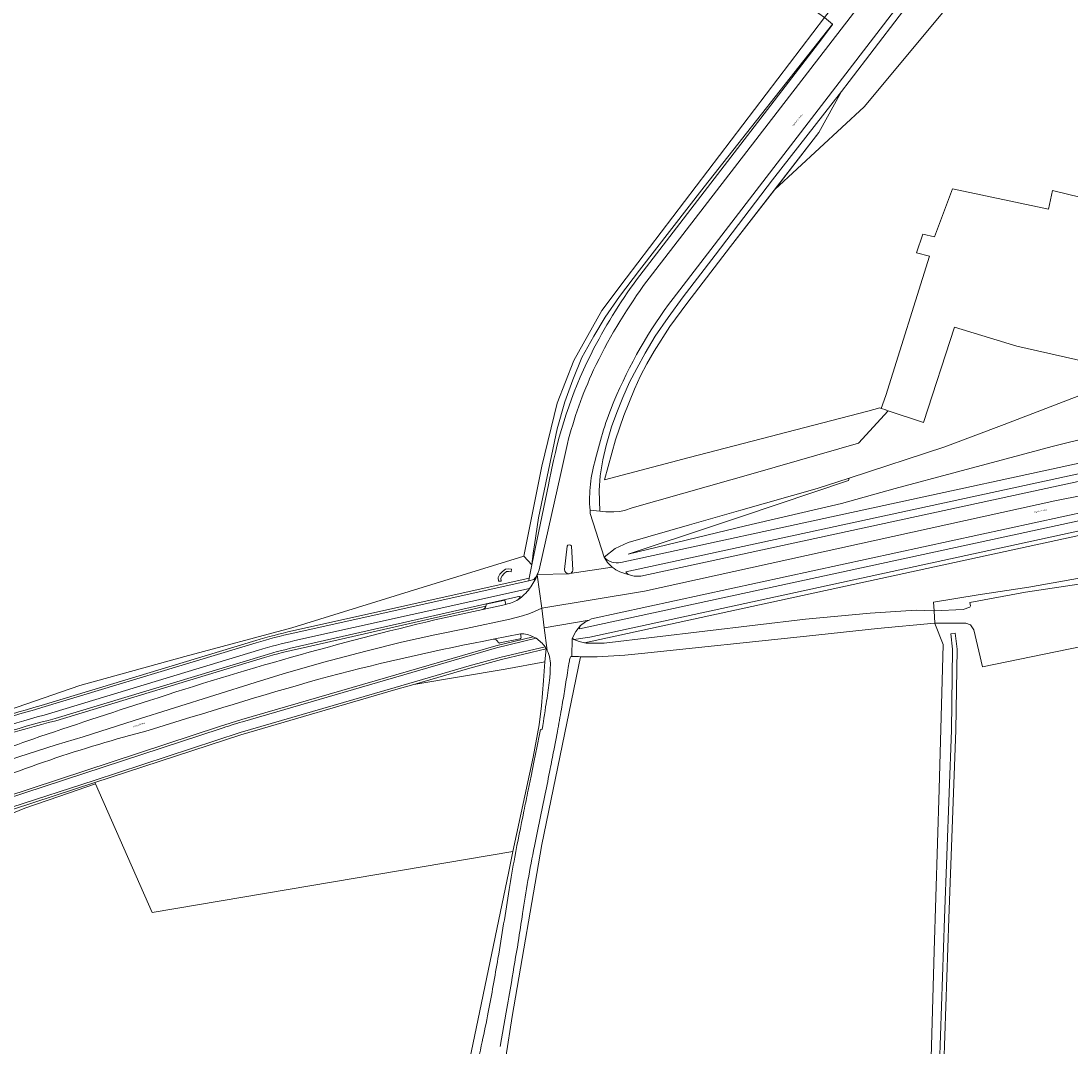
# Model space of a CAD drawing. Header units: metres. Extents: x 197700 to 204338, y 317132 to 325229.
# Tile 473 of 656: x 201650 to 201886, y 319194 to 319424. Entities that reach past the tile are written whole.
import ezdxf
from ezdxf.enums import TextEntityAlignment as Align

# ---------------------------------------------------------------- set-up
doc = ezdxf.new("R2010")
doc.units = ezdxf.units.M
for name, color, linetype, lineweight in [('B-WE-GR-BEPLANTING_CULTUUR_BOSPLANTSOEN-GV', 90, 'Continuous', 18), ('B-WE-GR-BEPLANTING_CULTUUR_HEESTERS-GV', 90, 'Continuous', 18), ('B-WE-GR-BOS_LOOF-GV', 40, 'Continuous', 13), ('B-WE-GR-BOUWLAND-GV', 80, 'Continuous', 13), ('B-WE-GR-GRAS-GV', 60, 'Continuous', 13), ('B-WE-IE-TERREINAFSCHEIDING_KUNSTMATIG_HEKWERK-G', 20, 'IE-TERREINAFSCHEIDING-KUNSTMATIG', 18), ('B-WE-OG-TERREIN_CULTUURSCHEIDING-GV', 7, 'Continuous', 18), ('B-WE-OG-TERREIN_ERF-GV', 7, 'Continuous', 18), ('B-WE-OG-TERREIN_ONBEGROEID-GV', 7, 'Continuous', 18), ('B-WE-OG-TOPOGRAFIE-T18', 10, 'Continuous', 18), ('B-WE-OG-WATER_GREPPEL-GV', 160, 'Continuous', 18), ('B-WE-OG-WEG-GV', 7, 'Continuous', 18), ('B-WE-VH-VERHARDING_ASFALT-GV', 252, 'Continuous', 18), ('B-WE-VH-VERHARDING_BETONSTRAATSTEEN-GV', 252, 'Continuous', 18), ('B-WE-VH-VERHARDING_GESLOTEN-GV', 252, 'Continuous', 18), ('B-WE-VH-VERHARDING_OPEN-GV', 252, 'Continuous', 18), ('B-WE-VH-VERHARDING_TEGEL-GV', 252, 'Continuous', 18)]:
    doc.layers.add(name, color=color, linetype=linetype, lineweight=lineweight)
doc.styles.add('NLCS-ISO-M200-T18', font='NLCS-ISO.ttf', dxfattribs={"height": 0.36})
doc.linetypes.add('IE-TERREINAFSCHEIDING-KUNSTMATIG', pattern='A,4,[82,NLCS.SHX,S=0.75,R=90,X=0,Y=0],4,-2', length=10)

msp = doc.modelspace()

# ---------------------------------------------------------------- linework, layer by layer
at = {"layer": 'B-WE-GR-BEPLANTING_CULTUUR_BOSPLANTSOEN-GV'}
for points in [[(201891.954, 319341.3), (201871.261, 319333.316), (201857.948, 319328.299), (201836.463, 319321.3), (201836.315, 319320.768), (201812.48, 319312.757), (201806.797, 319310.847), (201786.763, 319304.17), (201813.092, 319310.542), (201834.725, 319315.598), (201846.764, 319318.941), (201860.75, 319322.695), (201871.737, 319325.591), (201882.063, 319328.411), (201890.858, 319330.546)], [(201911.55, 319313.478), (201897.717, 319310.476), (201776.911, 319284.257)], [(201778.629, 319284.184), (201781.392, 319284.217), (201826.646, 319289.56), (201841.151, 319290.956), (201851.48, 319291.632), (201855.395, 319291.464), (201855.511, 319291.47), (201862.079, 319291.785), (201863.52, 319292.256), (201863.694, 319292.613), (201863.588, 319293.36), (201876.055, 319295.678), (201900.59, 319299.356), (201926.129, 319303.226)]]:
    msp.add_lwpolyline(points, dxfattribs=at)
msp.add_lwpolyline([(201776.911, 319284.257, 0.0564087), (201778.629, 319284.184)], format="xyb", dxfattribs=at)
at = {"layer": 'B-WE-GR-BEPLANTING_CULTUUR_HEESTERS-GV'}
msp.add_lwpolyline([(201758.184, 319298.102), (201758.165, 319298.828), (201758.407, 319299.349), (201758.91, 319299.871), (201759.412, 319300.262), (201759.859, 319300.299), (201760.436, 319300.243), (201760.494, 319300.84), (201759.863, 319300.901), (201759.184, 319300.845), (201758.507, 319300.318), (201757.905, 319299.693), (201757.562, 319298.953), (201757.584, 319298.086)], close=True, dxfattribs=at)
at = {"layer": 'B-WE-GR-BOS_LOOF-GV'}
msp.add_lwpolyline([(201902.11, 319286.046), (201885.721, 319282.84), (201866.387, 319278.845), (201864.464, 319287.16), (201863.703, 319288.306), (201862.619, 319288.682), (201855.686, 319288.711), (201855.693, 319288.596), (201857.527, 319283.877), (201856.675, 319251.328), (201855.524, 319214.957), (201854.767, 319188.333)], dxfattribs=at)
msp.add_lwpolyline([(201856.518, 319182.76), (201857.828, 319222.337), (201859.395, 319264.612), (201859.681, 319282.803), (201859.297, 319286.308), (201860.291, 319286.416), (201860.681, 319282.849), (201860.395, 319264.586), (201858.828, 319222.301), (201857.518, 319182.726)], close=True, dxfattribs=at)
at = {"layer": 'B-WE-GR-BOUWLAND-GV'}
for points in [[(201647.249, 319269.038), (201663.5, 319274.632), (201687.082, 319281.207), (201711.187, 319287.655), (201737.503, 319295.832), (201763.328, 319303.739), (201767.354, 319323.968), (201770.826, 319338.17), (201774.507, 319347.742), (201780.819, 319358.998), (201786.289, 319366.256), (201830.847, 319424.814), (201829.608, 319425.773), (201821.248, 319432.248), (201766.114, 319474.274), (201766.063, 319474.313), (201743.833, 319490.85), (201715.469, 319511.531), (201712.444, 319513.736), (201711.286, 319514.58), (201659.45, 319450.229), (201644.633, 319435.016)], [(201854.222, 319178.845), (201854.767, 319188.333), (201855.524, 319214.957), (201856.675, 319251.328), (201857.527, 319283.877), (201855.693, 319288.596), (201855.686, 319288.711), (201855.596, 319288.711), (201842.79, 319287.501), (201826.814, 319285.792), (201789.761, 319281.851), (201786.012, 319281.508)], [(201776.056, 319281.14), (201767.383, 319238.922), (201760.688, 319200.259), (201757.859, 319181.964)], [(201626.138, 318965.291), (201672.871, 318981.472), (201667.372, 319029.062), (201665.229, 319047.607), (201658.795, 319103.286), (201737.536, 319117.045), (201740.181, 319133.131), (201751.082, 319190.387), (201759.904, 319232.858), (201760.85, 319237.309), (201679.784, 319223.64), (201667.044, 319252.545), (201658.757, 319249.713), (201651.135, 319247.107), (201638.165, 319241.794)]]:
    msp.add_lwpolyline(points, dxfattribs=at)
msp.add_lwpolyline([(201786.012, 319281.508, -0.0301434), (201776.056, 319281.14)], format="xyb", dxfattribs=at)
at = {"layer": 'B-WE-GR-GRAS-GV'}
for points in [[(201886.668, 319487.219), (201884.37, 319482.472), (201880.465, 319474.984), (201875.232, 319465.797), (201871.39, 319458.946), (201865.979, 319451.048), (201859.012, 319440.727), (201853.427, 319432.702), (201847.696, 319425.128), (201836.409, 319410.424), (201834.687, 319408.217), (201829.586, 319399.025), (201819.687, 319386.203), (201839.827, 319404.786), (201876.648, 319449.071), (201894.959, 319483.348), (201895.402, 319484.319), (201899.497, 319493.379)], [(201876.648, 319449.071), (201839.827, 319404.786), (201819.687, 319386.203), (201809.788, 319373.381), (201799.912, 319360.538), (201796.152, 319355.384), (201792.613, 319349.862), (201790.985, 319346.953), (201789.495, 319344.324), (201788.194, 319341.32), (201785.745, 319335.396), (201783.905, 319329.864), (201781.399, 319320.917), (201800.482, 319325.926), (201840.651, 319336.368), (201843.299, 319337.056), (201843.613, 319336.97), (201844.653, 319339.894), (201854.511, 319371.192), (201851.574, 319371.926), (201852.969, 319376.112), (201855.613, 319375.524), (201859.652, 319386.319), (201881.24, 319381.766), (201882.132, 319385.981), (201898.117, 319382.082)]]:
    msp.add_lwpolyline(points, dxfattribs=at)
at = {"layer": 'B-WE-IE-TERREINAFSCHEIDING_KUNSTMATIG_HEKWERK-G'}
for points in [[(201829.586, 319399.025), (201809.788, 319373.381), (201799.912, 319360.538), (201796.152, 319355.384), (201792.613, 319349.862), (201790.985, 319346.953), (201789.495, 319344.324), (201788.194, 319341.32), (201785.745, 319335.396), (201783.905, 319329.864), (201781.399, 319320.917), (201800.482, 319325.926), (201840.651, 319336.368), (201843.299, 319337.056), (201843.613, 319336.97)], [(201843.613, 319336.97), (201844.72, 319336.665)], [(201628.488, 319265.205), (201630.498, 319264.381), (201632.048, 319264.301), (201633.159, 319264.443), (201637.467, 319265.757), (201647.249, 319269.038), (201663.5, 319274.632), (201687.082, 319281.207), (201711.187, 319287.655), (201737.503, 319295.832), (201763.328, 319303.739)], [(201855.511, 319291.47), (201855.387, 319293.43), (201865.451, 319295.087), (201876.805, 319296.741), (201896.124, 319300.203), (201926.059, 319305.232), (201926.129, 319303.226)], [(201855.686, 319288.711), (201855.511, 319291.47)], [(201854.222, 319178.845), (201854.767, 319188.333), (201855.524, 319214.957), (201856.675, 319251.328), (201857.527, 319283.877), (201855.693, 319288.596), (201855.686, 319288.711)]]:
    msp.add_lwpolyline(points, dxfattribs=at)
at = {"layer": 'B-WE-OG-TERREIN_CULTUURSCHEIDING-GV'}
for points in [[(201832.678, 319423.314), (201830.847, 319424.814), (201786.289, 319366.256), (201780.819, 319358.998), (201774.507, 319347.742), (201770.826, 319338.17), (201767.354, 319323.968), (201763.328, 319303.739), (201765.126, 319301.766), (201765.384, 319304.407), (201765.666, 319306.277), (201766.579, 319312.343), (201770.79, 319332.377), (201772.525, 319338.451), (201774.283, 319343.366), (201776.314, 319348.386), (201778.998, 319353.205), (201781.61, 319357.479), (201784.777, 319362.121), (201789.295, 319368.072), (201803.826, 319386.79)], [(201758.184, 319298.102), (201757.584, 319298.086), (201757.562, 319298.953), (201757.905, 319299.693), (201758.507, 319300.318), (201759.184, 319300.845), (201759.863, 319300.901), (201760.494, 319300.84), (201760.436, 319300.243), (201759.859, 319300.299), (201759.412, 319300.262), (201758.91, 319299.871), (201758.407, 319299.349), (201758.165, 319298.828)], [(201759.108, 319278.355), (201768.029, 319279.954), (201768.345, 319282.921), (201758.293, 319280.514), (201751.161, 319278.587), (201738.57, 319274.919)]]:
    msp.add_lwpolyline(points, close=True, dxfattribs=at)
for points in [[(201789.352, 319366.84), (201830.278, 319420.041), (201832.714, 319423.285), (201832.678, 319423.314), (201803.826, 319386.79), (201789.295, 319368.072), (201784.777, 319362.121), (201781.61, 319357.479), (201778.998, 319353.205), (201776.314, 319348.386), (201774.283, 319343.366), (201772.525, 319338.451), (201770.79, 319332.377), (201766.579, 319312.343), (201765.666, 319306.277)], [(201932.085, 319334.769), (201932.371, 319338.59), (201925.449, 319337.281), (201913.608, 319335.27), (201901.017, 319332.751), (201890.858, 319330.546), (201882.063, 319328.411), (201871.737, 319325.591), (201860.75, 319322.695), (201846.764, 319318.941), (201834.725, 319315.598), (201813.092, 319310.542), (201786.763, 319304.17), (201806.797, 319310.847), (201812.48, 319312.757), (201836.315, 319320.768), (201836.463, 319321.3), (201829.251, 319318.951), (201812.114, 319314.079), (201800.518, 319310.783), (201786.725, 319306.832), (201783.825, 319305.463), (201781.352, 319303.547)], [(201785.116, 319302.29), (201894.354, 319325.969)], [(201765.666, 319306.277), (201765.384, 319304.407), (201765.126, 319301.766), (201768.93, 319320.142), (201768.942, 319320.197), (201769.622, 319323.527)], [(201776.911, 319284.257), (201897.717, 319310.476), (201911.55, 319313.478)], [(201911.355, 319314.459), (201897.505, 319311.453), (201778.118, 319285.542)], [(201711.31, 319286.948), (201764.505, 319298.769), (201765.126, 319301.766), (201763.328, 319303.739), (201737.503, 319295.832), (201711.187, 319287.655), (201687.082, 319281.207), (201663.5, 319274.632), (201647.249, 319269.038), (201637.467, 319265.757), (201633.159, 319264.443), (201632.048, 319264.301), (201630.498, 319264.381), (201628.488, 319265.205)], [(201711.418, 319286.46), (201764.394, 319298.232), (201764.505, 319298.769), (201711.31, 319286.948)], [(201762.439, 319294.743), (201712.882, 319283.483)], [(201754.824, 319292.932), (201759.005, 319293.881), (201759.231, 319292.901), (201759.24, 319292.903)], [(201712.993, 319282.995), (201754.796, 319292.494)], [(201765.401, 319285.63), (201757.011, 319283.595), (201699.895, 319266.996), (201694.916, 319265.434), (201646.643, 319249.593)], [(201654.814, 319270.17), (201703.023, 319284.771)], [(201703.023, 319284.771), (201654.814, 319270.17)], [(201654.946, 319269.688), (201703.155, 319284.289)], [(201700.035, 319266.516), (201757.14, 319283.112), (201766.051, 319285.273)], [(201778.118, 319285.542), (201774.555, 319285.023)], [(201768.059, 319283.367), (201758.17, 319280.999), (201751.026, 319279.068), (201734.37, 319274.216), (201699.561, 319264.077), (201666.698, 319253.329), (201648.194, 319247.277)], [(201648.349, 319246.802), (201666.901, 319252.869), (201699.709, 319263.599), (201734.51, 319273.736), (201738.57, 319274.919), (201751.161, 319278.587), (201758.293, 319280.514), (201768.345, 319282.921)], [(201704.922, 319281.441), (201657.986, 319267.231)], [(201658.105, 319266.745), (201705.041, 319280.955)], [(201743.679, 319061.324), (201745.029, 319061.676), (201745.6, 319061.825), (201746.732, 319099.074), (201745.883, 319113.219), (201745.411, 319118.217), (201745.223, 319127.93), (201747.392, 319141.886), (201751.73, 319158.012), (201755.596, 319170.837), (201757.859, 319181.964), (201760.688, 319200.259), (201767.383, 319238.922), (201776.056, 319281.14)], [(201773.478, 319279.924), (201773.286, 319278.719), (201773.093, 319277.515)], [(201774.117, 319281.208), (201773.855, 319281.221)], [(201646.799, 319249.118), (201695.072, 319264.959)], [(201770.848, 319264.293), (201770.029, 319260.059)], [(201638.165, 319241.794), (201651.135, 319247.107), (201658.757, 319249.713), (201667.044, 319252.545), (201666.901, 319252.869), (201648.349, 319246.802)], [(201759.346, 319201.204), (201757.985, 319193.531)]]:
    msp.add_lwpolyline(points, dxfattribs=at)
for points in [[(201779.058, 319350.497, -0.0399361), (201789.352, 319366.84)], [(201769.622, 319323.527, -0.0699742), (201779.058, 319350.497)], [(201781.352, 319303.547, 0.2660772), (201785.116, 319302.29)], [(201759.24, 319292.903, 0.0692454), (201762.048, 319293.973)], [(201762.048, 319293.973, 0.2040136), (201762.439, 319294.743)], [(201754.796, 319292.494, 0.1057721), (201754.824, 319292.932)], [(201703.023, 319284.771, -0.016669), (201711.31, 319286.948)], [(201711.31, 319286.948, 0.016669), (201703.023, 319284.771)], [(201703.155, 319284.289, -0.0166098), (201711.418, 319286.46)], [(201766.051, 319285.273, 0.0274193), (201765.401, 319285.63)], [(201774.555, 319285.023, 0.0806733), (201776.911, 319284.257)], [(201712.882, 319283.483, 0.0201899), (201704.922, 319281.441)], [(201705.041, 319280.955, -0.0202707), (201712.993, 319282.995)], [(201768.345, 319282.921, 0.0199638), (201768.059, 319283.367)], [(201773.739, 319280.91, 0.0133248), (201773.478, 319279.924)], [(201773.855, 319281.221, 0.0123438), (201773.739, 319280.91)], [(201776.056, 319281.14, -0.0061992), (201774.117, 319281.208)], [(201773.093, 319277.515, -0.0021794), (201772.43, 319273.345)], [(201772.43, 319273.345, -0.0027483), (201771.759, 319269.333)], [(201628.667, 319261.161, -0.0323839), (201654.814, 319270.17)], [(201654.814, 319270.17, 0.0323839), (201628.667, 319261.161)], [(201628.988, 319260.753, -0.0322217), (201654.946, 319269.688)], [(201771.759, 319269.333, -0.0034052), (201770.848, 319264.293)], [(201657.986, 319267.231, 0.0370665), (201632.328, 319258.872)], [(201632.682, 319258.477, -0.036824), (201658.105, 319266.745)], [(201695.072, 319264.959, -0.0034062), (201700.035, 319266.516)], [(201770.029, 319260.059, -0.0012018), (201769.22, 319255.894)], [(201769.22, 319255.894, -0.0018157), (201768.092, 319250.281)], [(201768.092, 319250.281, 0.0011918), (201766.885, 319244.484)], [(201766.885, 319244.484, 0.003241), (201765.68, 319238.553)], [(201765.68, 319238.553, 0.0064651), (201764.23, 319230.83)], [(201764.23, 319230.83, 0.0013301), (201763.026, 319223.385)], [(201763.026, 319223.385, -0.0021871), (201762.028, 319216.997)], [(201762.028, 319216.997, -0.0011958), (201760.503, 319207.914)], [(201760.503, 319207.914, -0.001063), (201759.346, 319201.204)]]:
    msp.add_lwpolyline(points, format="xyb", dxfattribs=at)
at = {"layer": 'B-WE-OG-TERREIN_ERF-GV'}
msp.add_lwpolyline([(201844.72, 319336.665), (201843.613, 319336.97), (201843.299, 319337.056), (201840.651, 319336.368), (201800.482, 319325.926), (201781.399, 319320.917), (201783.905, 319329.864), (201785.745, 319335.396), (201788.194, 319341.32), (201789.495, 319344.324), (201790.985, 319346.953), (201792.613, 319349.862), (201796.152, 319355.384), (201799.912, 319360.538), (201809.788, 319373.381), (201819.687, 319386.203), (201829.586, 319399.025), (201834.687, 319408.217), (201819.199, 319388.369), (201806.339, 319371.394), (201799.14, 319362.066), (201795.709, 319357.398), (201792.85, 319353.242), (201790.573, 319349.414), (201788.673, 319345.938), (201787.081, 319342.89), (201785.525, 319339.439), (201784.167, 319336.035), (201783.032, 319332.843), (201781.806, 319328.652), (201781.032, 319325.418), (201780.459, 319321.778), (201780.27, 319318.476), (201780.4, 319313.852), (201781.763, 319313.722), (201783.534, 319313.697), (201784.84, 319313.796), (201785.913, 319314.025), (201787.686, 319314.593), (201815.346, 319322.505), (201838.547, 319329.154), (201845.184, 319336.398), (201844.686, 319336.56)], close=True, dxfattribs=at)
at = {"layer": 'B-WE-OG-TERREIN_ONBEGROEID-GV'}
msp.add_lwpolyline([(201760.85, 319237.309), (201765.364, 319258.537), (201766.721, 319265.82), (201767.29, 319270.074), (201767.733, 319275.825), (201768.029, 319279.954), (201759.108, 319278.355), (201738.57, 319274.919), (201734.51, 319273.736), (201699.709, 319263.599), (201666.901, 319252.869), (201667.044, 319252.545), (201679.784, 319223.64)], close=True, dxfattribs=at)
at = {"layer": 'B-WE-OG-WATER_GREPPEL-GV'}
msp.add_lwpolyline([(201856.518, 319182.76), (201857.518, 319182.726), (201858.828, 319222.301), (201860.395, 319264.586), (201860.681, 319282.849), (201860.291, 319286.416), (201859.297, 319286.308), (201859.681, 319282.803), (201859.395, 319264.612), (201857.828, 319222.337)], close=True, dxfattribs=at)
at = {"layer": 'B-WE-OG-WEG-GV'}
for points in [[(201915.319, 319319.329), (201896.674, 319315.283), (201778.502, 319289.638), (201777.958, 319289.374), (201777.189, 319289.002), (201776.025, 319288.126), (201775.843, 319287.779), (201775.835, 319287.389), (201897.031, 319313.635), (201910.905, 319316.639)], [(201754.796, 319292.494), (201712.993, 319282.995)], [(201743.312, 319289.413), (201754.088, 319291.774)], [(201646.643, 319249.593), (201694.916, 319265.434), (201699.895, 319266.996), (201757.011, 319283.595), (201765.401, 319285.63)], [(201756.394, 319285.074), (201754.288, 319284.653)], [(201762.447, 319285.164), (201757.933, 319284.253)], [(201762.568, 319286.309), (201762.524, 319286.3), (201762.69, 319285.466)], [(201768.345, 319282.921), (201768.029, 319279.954), (201767.733, 319275.825), (201767.29, 319270.074), (201766.721, 319265.82), (201765.364, 319258.537), (201760.85, 319237.309), (201759.904, 319232.858), (201751.082, 319190.387), (201740.181, 319133.131), (201737.536, 319117.045), (201737.621, 319115.868), (201739.025, 319116.048), (201739.012, 319116.419), (201738.917, 319116.431)], [(201705.041, 319280.955), (201658.105, 319266.745)], [(201769.225, 319278.533), (201769.232, 319278.562), (201769.254, 319278.691)], [(201768.92, 319274.745), (201769.131, 319276.419)], [(201767.684, 319266.59), (201767.8, 319267.334), (201767.919, 319268.079), (201768.06, 319268.975), (201768.2, 319269.872)], [(201766.606, 319262.564), (201766.811, 319263.663), (201767.012, 319264.762), (201767.373, 319264.704)], [(201764.27, 319251.101), (201764.92, 319254.279), (201765.572, 319257.456), (201765.94, 319259.232), (201766.31, 319261.009)]]:
    msp.add_lwpolyline(points, dxfattribs=at)
for points in [[(201754.088, 319291.774, 0.2563207), (201754.796, 319292.494)], [(201679.152, 319271.28, -0.0208184), (201743.312, 319289.413)], [(201754.288, 319284.653, 0.0160715), (201717.198, 319276.091)], [(201757.523, 319284.381, 0.3319807), (201756.394, 319285.074)], [(201757.933, 319284.253, -0.4491669), (201757.523, 319284.381)], [(201762.69, 319285.466, -0.3106296), (201762.447, 319285.164)], [(201765.401, 319285.63, 0.106984), (201762.568, 319286.309)], [(201712.993, 319282.995, 0.0202707), (201705.041, 319280.955)], [(201768.546, 319282.554, 0.015821), (201768.345, 319282.921)], [(201769.254, 319278.691, 0.1458002), (201768.546, 319282.554)], [(201769.131, 319276.419, 0.0136581), (201769.225, 319277.882)], [(201769.225, 319277.882, 0.0092171), (201769.225, 319278.533)], [(201717.198, 319276.091, 0.006054), (201678.874, 319264.535)], [(201768.622, 319272.43, 0.0086626), (201768.92, 319274.745)], [(201768.2, 319269.872, -0.0022834), (201768.622, 319272.43)], [(201652.902, 319262.619, -0.0049766), (201679.152, 319271.28)], [(201658.105, 319266.745, 0.036824), (201632.682, 319258.477)], [(201767.373, 319264.704, 0.02425), (201767.684, 319266.59)], [(201678.874, 319264.535, 0.0370751), (201635.15, 319249.652)], [(201635.249, 319256.046, -0.0076356), (201652.902, 319262.619)], [(201766.31, 319261.009, 0.0026005), (201766.606, 319262.564)], [(201763.312, 319246.418, -0.0008618), (201764.27, 319251.101)], [(201761.271, 319236.086, -0.0053442), (201763.312, 319246.418)], [(201759.969, 319228.804, -0.0027566), (201761.271, 319236.086)], [(201757.48, 319213.306, 0.0054881), (201759.969, 319228.804)], [(201755.293, 319201.194, 0.0071872), (201757.48, 319213.306)], [(201753.941, 319194.556, 0.0063109), (201755.293, 319201.194)], [(201752.221, 319187.153, 0.005454), (201753.941, 319194.556)]]:
    msp.add_lwpolyline(points, format="xyb", dxfattribs=at)
at = {"layer": 'B-WE-VH-VERHARDING_ASFALT-GV'}
for points in [[(201853.676, 319435.891), (201850.403, 319438.248), (201847.992, 319439.986), (201845.677, 319436.859), (201841.468, 319431.172), (201790.23, 319364.574)], [(201796.842, 319361.695), (201848.118, 319428.336)], [(201773.095, 319329.063), (201771.586, 319322.33), (201766.726, 319300.649)], [(201773.342, 319299.795), (201766.345, 319299.602), (201766.334, 319299.574), (201767.313, 319292.044), (201790.4, 319295.847), (201882.645, 319316.153), (201895.91, 319318.8), (201895.189, 319322.124), (201789.594, 319299.219), (201788.137, 319299.274), (201786.724, 319299.628)], [(201773.675, 319299.844), (201783.192, 319301.255), (201782.123, 319302.282), (201781.352, 319303.547), (201778.244, 319313.355), (201778.209, 319313.709), (201778.179, 319314.065)], [(201772.471, 319300.764), (201773.052, 319305.97)], [(201773.992, 319306.062), (201774.335, 319300.565)], [(201783.192, 319301.255), (201773.675, 319299.844)], [(201628.557, 319253.391), (201628.551, 319253.389), (201628.223, 319253.246), (201629.61, 319250.573), (201635.881, 319253.266), (201641.707, 319255.66), (201647.694, 319257.926), (201658.145, 319261.303), (201664.272, 319263.152), (201675.682, 319266.8), (201702.926, 319275.334), (201709.222, 319277.304), (201718.36, 319279.922), (201727.822, 319282.399), (201735.817, 319284.443), (201743.299, 319286.041), (201750.335, 319287.447), (201760.152, 319289.563), (201762.999, 319290.353), (201764.423, 319290.764), (201765.688, 319291.301), (201767.313, 319292.044), (201766.334, 319299.574)], [(201766.345, 319299.602), (201773.342, 319299.795)], [(201766.592, 319300.263), (201766.504, 319300.037)], [(201855.686, 319288.711), (201862.619, 319288.682), (201863.703, 319288.306), (201864.464, 319287.16), (201866.387, 319278.845), (201885.721, 319282.84), (201902.11, 319286.046), (201900.59, 319299.356), (201876.055, 319295.678), (201863.588, 319293.36), (201863.694, 319292.613), (201863.52, 319292.256), (201862.079, 319291.785), (201855.511, 319291.47), (201855.395, 319291.464), (201851.48, 319291.632), (201841.151, 319290.956), (201826.646, 319289.56), (201781.392, 319284.217), (201778.629, 319284.184)], [(201767.889, 319287.611), (201767.313, 319292.044), (201765.688, 319291.301), (201764.423, 319290.764), (201762.999, 319290.353), (201760.152, 319289.563), (201750.335, 319287.447), (201743.299, 319286.041), (201735.817, 319284.443), (201727.822, 319282.399), (201718.36, 319279.922), (201709.222, 319277.304), (201702.926, 319275.334), (201675.682, 319266.8), (201664.272, 319263.152), (201658.145, 319261.303), (201647.694, 319257.926), (201641.707, 319255.66), (201635.881, 319253.266), (201629.61, 319250.573), (201629.666, 319250.465), (201631.02, 319247.859)], [(201759.24, 319292.903), (201759.231, 319292.901), (201754.088, 319291.774), (201743.312, 319289.413)], [(201773.855, 319281.221), (201774.117, 319281.208), (201774.169, 319285.236), (201774.956, 319286.77), (201776.025, 319288.126), (201777.189, 319289.002), (201777.958, 319289.374), (201767.889, 319287.611), (201768.546, 319282.554)], [(201768.546, 319282.554), (201767.889, 319287.611)], [(201786.012, 319281.508), (201789.761, 319281.851), (201826.814, 319285.792), (201842.79, 319287.501), (201855.596, 319288.711), (201855.686, 319288.711)], [(201754.288, 319284.653), (201756.394, 319285.074), (201762.524, 319286.3), (201762.568, 319286.309)], [(201774.169, 319285.236), (201774.117, 319281.208)], [(201773.093, 319277.515), (201773.286, 319278.719), (201773.478, 319279.924)], [(201769.254, 319278.691), (201769.232, 319278.562), (201769.225, 319278.533)], [(201769.131, 319276.419), (201768.92, 319274.745)], [(201768.2, 319269.872), (201768.06, 319268.975), (201767.919, 319268.079), (201767.8, 319267.334), (201767.684, 319266.59)], [(201767.373, 319264.704), (201767.012, 319264.762), (201766.811, 319263.663), (201766.606, 319262.564)], [(201770.029, 319260.059), (201770.848, 319264.293)], [(201766.31, 319261.009), (201765.94, 319259.232), (201765.572, 319257.456), (201764.92, 319254.279), (201764.27, 319251.101)], [(201757.985, 319193.531), (201759.346, 319201.204)]]:
    msp.add_lwpolyline(points, dxfattribs=at)
for points in [[(201790.23, 319364.574, 0.0461057), (201778.988, 319345.604)], [(201783.543, 319338.529, -0.062245), (201796.842, 319361.695)], [(201778.988, 319345.604, 0.0462957), (201773.095, 319329.063)], [(201779.43, 319325.634, -0.0383671), (201783.543, 319338.529)], [(201778.179, 319314.065, -0.093953), (201779.43, 319325.634)], [(201773.052, 319305.97, -0.6087207), (201773.992, 319306.062)], [(201773.342, 319299.795, -0.4130876), (201772.471, 319300.764)], [(201786.724, 319299.628, -0.1074569), (201783.192, 319301.255)], [(201766.334, 319299.574, -0.0697983), (201764.597, 319296.484)], [(201766.504, 319300.037, -0.0083076), (201766.345, 319299.602)], [(201766.726, 319300.649, 0.0293505), (201766.592, 319300.263)], [(201773.675, 319299.844, -0.081526), (201773.342, 319299.795)], [(201774.335, 319300.565, -0.2613747), (201773.675, 319299.844)], [(201764.597, 319296.484, -0.0707412), (201762.048, 319293.973)], [(201762.048, 319293.973, -0.0692454), (201759.24, 319292.903)], [(201743.312, 319289.413, 0.0208184), (201679.152, 319271.28)], [(201717.198, 319276.091, -0.0160715), (201754.288, 319284.653)], [(201762.568, 319286.309, -0.106984), (201765.401, 319285.63)], [(201765.401, 319285.63, -0.0274193), (201766.051, 319285.273)], [(201766.051, 319285.273, -0.1016573), (201768.059, 319283.367)], [(201774.555, 319285.023, -0.0139025), (201774.169, 319285.236)], [(201776.911, 319284.257, -0.0806733), (201774.555, 319285.023)], [(201778.629, 319284.184, -0.0564087), (201776.911, 319284.257)], [(201768.059, 319283.367, -0.0199638), (201768.345, 319282.921)], [(201768.345, 319282.921, -0.015821), (201768.546, 319282.554)], [(201768.546, 319282.554, -0.1458002), (201769.254, 319278.691)], [(201773.478, 319279.924, -0.0133248), (201773.739, 319280.91)], [(201773.739, 319280.91, -0.0123438), (201773.855, 319281.221)], [(201774.117, 319281.208, 0.0061992), (201776.056, 319281.14)], [(201776.056, 319281.14, 0.0301434), (201786.012, 319281.508)], [(201769.225, 319277.882, -0.0136581), (201769.131, 319276.419)], [(201769.225, 319278.533, -0.0092171), (201769.225, 319277.882)], [(201772.43, 319273.345, 0.0021794), (201773.093, 319277.515)], [(201678.874, 319264.535, -0.006054), (201717.198, 319276.091)], [(201768.92, 319274.745, -0.0086626), (201768.622, 319272.43)], [(201768.622, 319272.43, 0.0022834), (201768.2, 319269.872)], [(201771.759, 319269.333, 0.0027483), (201772.43, 319273.345)], [(201679.152, 319271.28, 0.0049766), (201652.902, 319262.619)], [(201770.848, 319264.293, 0.0034052), (201771.759, 319269.333)], [(201767.684, 319266.59, -0.02425), (201767.373, 319264.704)], [(201635.15, 319249.652, -0.0370751), (201678.874, 319264.535)], [(201652.902, 319262.619, 0.0076356), (201635.249, 319256.046)], [(201766.606, 319262.564, -0.0026005), (201766.31, 319261.009)], [(201769.22, 319255.894, 0.0012018), (201770.029, 319260.059)], [(201768.092, 319250.281, 0.0018157), (201769.22, 319255.894)], [(201764.27, 319251.101, 0.0008618), (201763.312, 319246.418)], [(201766.885, 319244.484, -0.0011918), (201768.092, 319250.281)], [(201763.312, 319246.418, 0.0053442), (201761.271, 319236.086)], [(201765.68, 319238.553, -0.003241), (201766.885, 319244.484)], [(201764.23, 319230.83, -0.0064651), (201765.68, 319238.553)], [(201761.271, 319236.086, 0.0027566), (201759.969, 319228.804)], [(201763.026, 319223.385, -0.0013301), (201764.23, 319230.83)], [(201759.969, 319228.804, -0.0054881), (201757.48, 319213.306)], [(201762.028, 319216.997, 0.0021871), (201763.026, 319223.385)], [(201760.503, 319207.914, 0.0011958), (201762.028, 319216.997)], [(201757.48, 319213.306, -0.0071872), (201755.293, 319201.194)], [(201759.346, 319201.204, 0.001063), (201760.503, 319207.914)], [(201755.293, 319201.194, -0.0063109), (201753.941, 319194.556)], [(201753.941, 319194.556, -0.005454), (201752.221, 319187.153)]]:
    msp.add_lwpolyline(points, format="xyb", dxfattribs=at)
msp.add_lwpolyline([(201767.313, 319292.044), (201767.889, 319287.611), (201777.958, 319289.374), (201778.502, 319289.638), (201896.674, 319315.283), (201895.91, 319318.8), (201882.645, 319316.153), (201790.4, 319295.847)], close=True, dxfattribs=at)
at = {"layer": 'B-WE-VH-VERHARDING_BETONSTRAATSTEEN-GV'}
for points in [[(201773.052, 319305.97), (201772.471, 319300.764)], [(201774.335, 319300.565), (201773.992, 319306.062)], [(201754.088, 319291.774), (201759.231, 319292.901), (201759.005, 319293.881), (201754.824, 319292.932)], [(201762.524, 319286.3), (201756.394, 319285.074)], [(201757.933, 319284.253), (201762.447, 319285.164)], [(201762.69, 319285.466), (201762.524, 319286.3)]]:
    msp.add_lwpolyline(points, dxfattribs=at)
for points in [[(201773.992, 319306.062, 0.6087207), (201773.052, 319305.97)], [(201772.471, 319300.764, 0.4130876), (201773.342, 319299.795)], [(201773.342, 319299.795, 0.081526), (201773.675, 319299.844)], [(201773.675, 319299.844, 0.2613747), (201774.335, 319300.565)], [(201754.796, 319292.494, -0.2563207), (201754.088, 319291.774)], [(201754.824, 319292.932, -0.1057721), (201754.796, 319292.494)], [(201756.394, 319285.074, -0.3319807), (201757.523, 319284.381)], [(201757.523, 319284.381, 0.4491669), (201757.933, 319284.253)], [(201762.447, 319285.164, 0.3106296), (201762.69, 319285.466)]]:
    msp.add_lwpolyline(points, format="xyb", dxfattribs=at)
at = {"layer": 'B-WE-VH-VERHARDING_GESLOTEN-GV'}
msp.add_lwpolyline([(201889.696, 319347.433), (201874.107, 319350.993), (201860.074, 319355.225), (201853.101, 319333.819), (201845.184, 319336.398), (201838.547, 319329.154), (201815.346, 319322.505), (201787.686, 319314.593), (201785.913, 319314.025), (201784.84, 319313.796), (201783.534, 319313.697), (201781.763, 319313.722), (201780.4, 319313.852), (201778.179, 319314.065), (201778.209, 319313.709), (201778.244, 319313.355), (201781.352, 319303.547), (201783.825, 319305.463), (201786.725, 319306.832), (201800.518, 319310.783), (201812.114, 319314.079), (201829.251, 319318.951), (201836.463, 319321.3), (201857.948, 319328.299), (201871.261, 319333.316), (201891.954, 319341.3)], dxfattribs=at)
at = {"layer": 'B-WE-VH-VERHARDING_OPEN-GV'}
for points in [[(201848.118, 319428.336), (201796.842, 319361.695)], [(201778.179, 319314.065), (201780.4, 319313.852), (201780.27, 319318.476), (201780.459, 319321.778), (201781.032, 319325.418), (201781.806, 319328.652), (201783.032, 319332.843), (201784.167, 319336.035), (201785.525, 319339.439), (201787.081, 319342.89), (201788.673, 319345.938), (201790.573, 319349.414), (201792.85, 319353.242), (201795.709, 319357.398), (201799.14, 319362.066), (201806.339, 319371.394), (201819.199, 319388.369), (201834.687, 319408.217), (201836.409, 319410.424), (201847.696, 319425.128)], [(201898.117, 319382.082), (201882.132, 319385.981), (201881.24, 319381.766), (201859.652, 319386.319), (201855.613, 319375.524), (201852.969, 319376.112), (201851.574, 319371.926), (201854.511, 319371.192), (201844.653, 319339.894), (201843.613, 319336.97), (201844.72, 319336.665), (201844.686, 319336.56), (201845.184, 319336.398), (201853.101, 319333.819), (201860.074, 319355.225), (201874.107, 319350.993), (201889.696, 319347.433)]]:
    msp.add_lwpolyline(points, dxfattribs=at)
for points in [[(201796.842, 319361.695, 0.062245), (201783.543, 319338.529)], [(201783.543, 319338.529, 0.0383671), (201779.43, 319325.634)], [(201779.43, 319325.634, 0.093953), (201778.179, 319314.065)]]:
    msp.add_lwpolyline(points, format="xyb", dxfattribs=at)
at = {"layer": 'B-WE-VH-VERHARDING_TEGEL-GV'}
for points in [[(201790.23, 319364.574), (201841.468, 319431.172), (201845.677, 319436.859), (201842.141, 319439.476), (201830.847, 319424.814), (201832.678, 319423.314), (201832.714, 319423.285), (201830.278, 319420.041), (201789.352, 319366.84)], [(201766.726, 319300.649), (201771.586, 319322.33), (201773.095, 319329.063)], [(201894.354, 319325.969), (201785.116, 319302.29)], [(201786.724, 319299.628), (201786.436, 319299.894), (201786.258, 319300.244), (201894.833, 319323.764), (201894.354, 319325.969)], [(201769.622, 319323.527), (201768.942, 319320.197), (201768.93, 319320.142), (201765.126, 319301.766), (201764.505, 319298.769), (201764.394, 319298.232), (201765.548, 319298.489)], [(201774.555, 319285.023), (201778.118, 319285.542), (201897.505, 319311.453), (201897.031, 319313.635), (201775.835, 319287.389), (201775.843, 319287.779), (201776.025, 319288.126), (201774.956, 319286.77), (201774.169, 319285.236)], [(201781.352, 319303.547), (201782.123, 319302.282), (201783.192, 319301.255)], [(201765.548, 319298.489), (201764.394, 319298.232), (201711.418, 319286.46)], [(201766.334, 319299.574), (201766.345, 319299.602)], [(201766.504, 319300.037), (201766.592, 319300.263)], [(201711.806, 319284.754), (201764.597, 319296.484)], [(201764.597, 319296.484), (201711.806, 319284.754)], [(201712.882, 319283.483), (201762.439, 319294.743)], [(201703.155, 319284.289), (201654.946, 319269.688)], [(201766.051, 319285.273), (201757.14, 319283.112), (201700.035, 319266.516)], [(201648.194, 319247.277), (201666.698, 319253.329), (201699.561, 319264.077), (201734.37, 319274.216), (201751.026, 319279.068), (201758.17, 319280.999), (201768.059, 319283.367)], [(201655.453, 319268.013), (201703.656, 319282.612)], [(201703.656, 319282.612), (201655.453, 319268.013)], [(201657.986, 319267.231), (201704.922, 319281.441)], [(201695.072, 319264.959), (201646.799, 319249.118)]]:
    msp.add_lwpolyline(points, dxfattribs=at)
for points in [[(201789.352, 319366.84, 0.0399361), (201779.058, 319350.497)], [(201778.988, 319345.604, -0.0461057), (201790.23, 319364.574)], [(201779.058, 319350.497, 0.0699742), (201769.622, 319323.527)], [(201773.095, 319329.063, -0.0462957), (201778.988, 319345.604)], [(201785.116, 319302.29, -0.2660772), (201781.352, 319303.547)], [(201783.192, 319301.255, 0.1074569), (201786.724, 319299.628)], [(201764.597, 319296.484, 0.0697983), (201766.334, 319299.574)], [(201766.325, 319299.644, -0.0619677), (201765.548, 319298.489)], [(201765.548, 319298.489, 0.0619677), (201766.325, 319299.644)], [(201766.504, 319300.037, -0.017631), (201766.325, 319299.644)], [(201766.325, 319299.644, 0.017631), (201766.504, 319300.037)], [(201766.345, 319299.602, 0.0083076), (201766.504, 319300.037)], [(201766.592, 319300.263, -0.0293505), (201766.726, 319300.649)], [(201762.048, 319293.973, 0.0707412), (201764.597, 319296.484)], [(201762.439, 319294.743, -0.2040136), (201762.048, 319293.973)], [(201711.418, 319286.46, 0.0166098), (201703.155, 319284.289)], [(201703.656, 319282.612, -0.0165742), (201711.806, 319284.754)], [(201711.806, 319284.754, 0.0165742), (201703.656, 319282.612)], [(201768.059, 319283.367, 0.1016573), (201766.051, 319285.273)], [(201774.169, 319285.236, 0.0139025), (201774.555, 319285.023)], [(201704.922, 319281.441, -0.0201899), (201712.882, 319283.483)], [(201654.946, 319269.688, 0.0322217), (201628.988, 319260.753)], [(201631.436, 319259.87, -0.0299526), (201655.453, 319268.013)], [(201655.453, 319268.013, 0.0299526), (201631.436, 319259.87)], [(201632.328, 319258.872, -0.0370665), (201657.986, 319267.231)], [(201700.035, 319266.516, 0.0034062), (201695.072, 319264.959)]]:
    msp.add_lwpolyline(points, format="xyb", dxfattribs=at)
msp.add_lwpolyline([(201894.833, 319323.764), (201786.258, 319300.244), (201786.436, 319299.894), (201786.724, 319299.628), (201788.137, 319299.274), (201789.594, 319299.219), (201895.189, 319322.124)], close=True, dxfattribs=at)

# ---------------------------------------------------------------- texts
at = {"layer": 'B-WE-OG-TOPOGRAFIE-T18', "style": 'NLCS-ISO-M200-T18'}
for s, rotation, p in [('Hammolenweg', 52.4, (201824.845, 319401.778)), ('Hambosweg', 12.2, (201879.426, 319313.843)), ('Vauputsweg', 18, (201676.761, 319265.805))]:
    msp.add_text(s, height=0.36, rotation=rotation, dxfattribs=at).set_placement(p, align=Align.MIDDLE)

doc.saveas('drawing.dxf')
